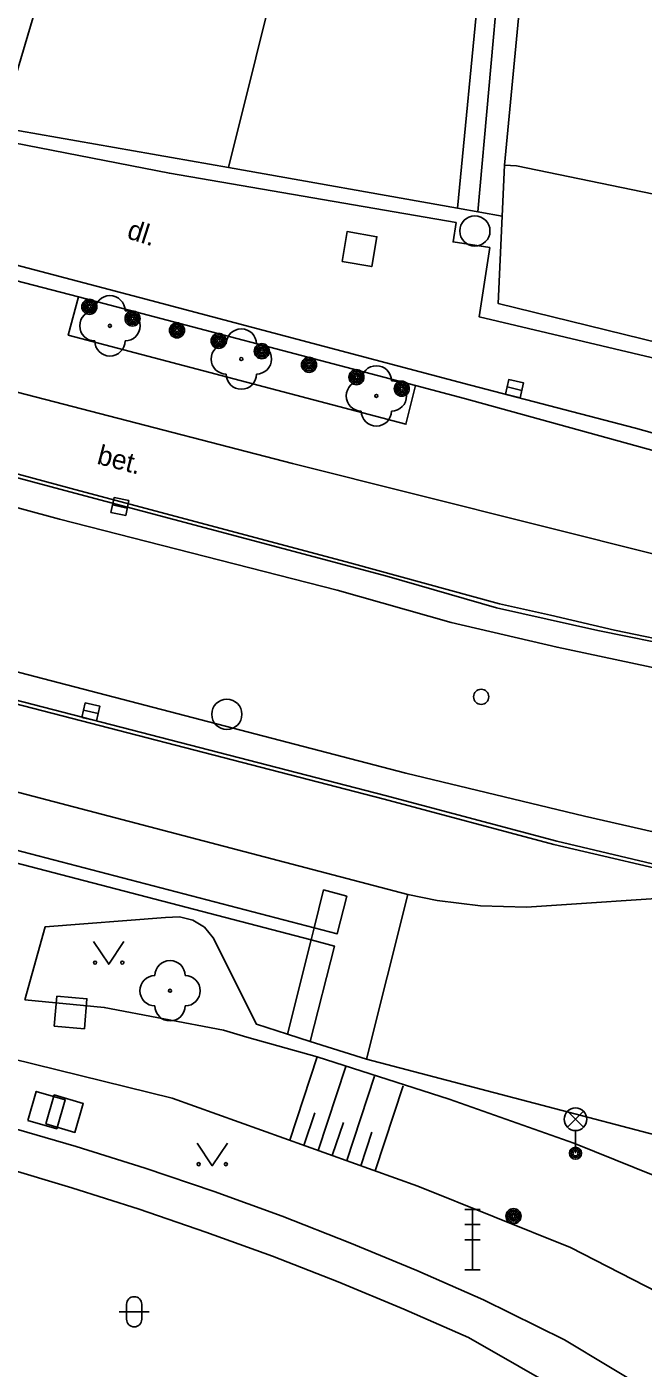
# Model space of a CAD drawing. Extents: x -600309 to -598967, y -1161267 to -1160292.
# Drawn here: x -599782.23 to -599761.83, y -1161227.14 to -1161182.74 of the extents above; entities that cross this region are included whole.
import ezdxf

# ---------------------------------------------------------------- set-up
doc = ezdxf.new("R2010")
doc.units = 0
for name, color, linetype in [('Level 10', 7, 'Continuous'), ('Level 11', 7, 'Continuous'), ('Level 13', 7, 'Continuous'), ('Level 14', 7, 'Continuous'), ('Level 15', 7, 'Continuous'), ('Level 22', 7, 'Continuous'), ('Level 25', 7, 'Continuous'), ('Level 26', 7, 'Continuous'), ('Level 27', 7, 'Continuous'), ('Level 28', 7, 'Continuous'), ('Level 33', 7, 'Continuous'), ('Level 36', 7, 'Continuous'), ('Level 40', 7, 'Continuous'), ('Level 5', 7, 'Continuous'), ('Level 51', 7, 'Continuous'), ('Level 7', 7, 'Continuous'), ('Level 8', 7, 'Continuous')]:
    doc.layers.add(name, color=color, linetype=linetype)

msp = doc.modelspace()

# ---------------------------------------------------------------- linework, layer by layer
at = {"layer": 'Level 10'}
for points in [[(-599748.1, -1161204), (-599761.2, -1161200.27), (-599773.44, -1161197.2), (-599794.4, -1161191.77), (-599796.23, -1161191.2199), (-599797.26, -1161191.17), (-599803.28, -1161191.38), (-599805.99, -1161190.96)], [(-599806.53, -1161201.85), (-599803.75, -1161202.6), (-599802.74, -1161202.78), (-599769.62, -1161211.46)], [(-599769.62, -1161211.46), (-599768.65, -1161211.6599), (-599767.21, -1161211.84), (-599765.69, -1161211.88), (-599760.07, -1161211.51)]]:
    msp.add_lwpolyline(points, dxfattribs=at)
at = {"layer": 'Level 11'}
for points in [[(-599817.03, -1161183.79), (-599816.51, -1161181.02), (-599811.69, -1161182.2), (-599811.04, -1161179.46), (-599804.82, -1161181.04), (-599797.7, -1161183), (-599797.4, -1161182.35), (-599791.19, -1161184.45), (-599782.9, -1161187.36), (-599782.6599, -1161186.58), (-599777.51, -1161187.59), (-599768.02, -1161189.2199), (-599768.12, -1161189.86), (-599766.9099, -1161190.05), (-599767.26, -1161192.34), (-599755.87, -1161195.04), (-599747.71, -1161196.9099), (-599738.4699, -1161198.57), (-599738.77, -1161201.71)], [(-599738.77, -1161201.71), (-599742.1, -1161201.38), (-599745.65, -1161200.67), (-599751.09, -1161199.11), (-599762.08, -1161196.03), (-599767.55, -1161194.6), (-599778.5, -1161191.7), (-599783.83, -1161190.3), (-599789.34, -1161188.85), (-599795.02, -1161187.46), (-599797.14, -1161187.2199), (-599799.08, -1161187.1599), (-599800.78, -1161187.23), (-599806.37, -1161186.93), (-599809.4, -1161186.37), (-599812.06, -1161185.59), (-599817.03, -1161183.79)], [(-599809.39, -1161186.87), (-599806.25, -1161187.4699), (-599801, -1161187.75), (-599798.43, -1161187.69), (-599796.4, -1161187.81), (-599794.44, -1161188.07), (-599780.52, -1161191.68)], [(-599745.42, -1161204.64), (-599746.28, -1161205.37), (-599751.85, -1161205.2199), (-599751.87, -1161205.39), (-599753.27, -1161205.29), (-599753.26, -1161205.1599), (-599756.2, -1161204.8), (-599760.68, -1161204.13), (-599764.68, -1161203.28), (-599768.19, -1161202.46), (-599771.96, -1161201.39), (-599781.15, -1161199.04), (-599803.88, -1161192.86), (-599806.8, -1161191.67), (-599806.4699, -1161190.89)], [(-599746.06, -1161204.5), (-599746.07, -1161204.61), (-599748.27, -1161204.57), (-599751.67, -1161204.51), (-599753.75, -1161204.31), (-599757.24, -1161203.86), (-599760.49, -1161203.3), (-599763.33, -1161202.7199), (-599766.68, -1161201.9699), (-599770.31, -1161200.93), (-599780.81, -1161198.14), (-599803.35, -1161192.1), (-599804.74, -1161191.6599), (-599806.4699, -1161190.89)], [(-599803.36, -1161191.94), (-599800.04, -1161192.82), (-599780.76, -1161198.03), (-599771.54, -1161200.49), (-599766.59, -1161201.84), (-599764.9, -1161202.2199), (-599762.78, -1161202.71), (-599760.43, -1161203.2), (-599757.14, -1161203.76), (-599755.7, -1161203.9699), (-599754.04, -1161204.17), (-599751.6599, -1161204.4), (-599748.24, -1161204.48)], [(-599769.36, -1161194.62), (-599769.68, -1161195.9), (-599780.86, -1161192.95), (-599780.52, -1161191.68)], [(-599780.52, -1161191.68), (-599769.36, -1161194.62)], [(-599769.36, -1161194.62), (-599767.74, -1161195.05), (-599744.31, -1161201.51)], [(-599816.82, -1161196.15), (-599816.54, -1161195.04), (-599801.79, -1161199.08), (-599769.68, -1161207.45), (-599763.77, -1161208.87), (-599757.34, -1161210.34), (-599757.56, -1161211.39)], [(-599816.82, -1161196.15), (-599802.09, -1161199.99), (-599770.37, -1161208.19), (-599764.69, -1161209.7), (-599757.56, -1161211.39)], [(-599814.67, -1161196.86), (-599770.4, -1161208.31), (-599764.79, -1161209.81), (-599759.96, -1161210.93)], [(-599787.3, -1161209.19), (-599787.2, -1161208.79), (-599772.7199, -1161212.57)], [(-599772.82, -1161212.96), (-599787.3, -1161209.19)], [(-599772.7199, -1161212.57), (-599772.4099, -1161211.31), (-599771.64, -1161211.52), (-599771.96, -1161212.77), (-599772.7199, -1161212.57)], [(-599770.99, -1161216.92), (-599769.62, -1161211.46)], [(-599773.6, -1161216.09), (-599774.63, -1161215.76), (-599776.06, -1161212.9), (-599776.35, -1161212.55), (-599776.74, -1161212.31), (-599777.18, -1161212.2), (-599777.64, -1161212.23), (-599781.62, -1161212.53), (-599782.3, -1161214.95)], [(-599772.7199, -1161212.57), (-599772.82, -1161212.96)], [(-599773.6, -1161216.09), (-599772.82, -1161212.96)], [(-599772.82, -1161212.96), (-599772.05, -1161213.17), (-599772.85, -1161216.33)], [(-599772.85, -1161216.33), (-599773.6, -1161216.09)], [(-599770.99, -1161216.92), (-599772.85, -1161216.33)], [(-599770.99, -1161216.92), (-599755.1758, -1161221.0671), (-599750.9699, -1161222.17), (-599747.86, -1161223.18), (-599744.9099, -1161224.43), (-599744.1338, -1161224.9522), (-599743.26, -1161225.54), (-599741.73, -1161227.03)], [(-599785.23, -1161218.51), (-599782.9099, -1161219.13), (-599780.6, -1161219.8), (-599778.31, -1161220.52), (-599776.03, -1161221.29), (-599773.78, -1161222.11), (-599771.54, -1161222.99), (-599769.32, -1161223.9099), (-599767.12, -1161224.88), (-599764.43, -1161226.21), (-599758.56, -1161229.74), (-599752.69, -1161234.04), (-599747.7531, -1161238.5453), (-599745.48, -1161240.62), (-599745.0152, -1161240.0802), (-599743.62, -1161238.46)]]:
    msp.add_lwpolyline(points, dxfattribs=at)
at = {"layer": 'Level 13'}
for points in [[(-599785.24, -1161219.88), (-599782.98, -1161220.5), (-599780.74, -1161221.17), (-599778.51, -1161221.88), (-599776.3, -1161222.64), (-599774.1, -1161223.44), (-599771.92, -1161224.29), (-599769.75, -1161225.19), (-599767.61, -1161226.13)], [(-599767.61, -1161226.13), (-599759.15, -1161230.9699)]]:
    msp.add_lwpolyline(points, dxfattribs=at)
at = {"layer": 'Level 14'}
for points in [[(-599782.3, -1161214.95), (-599779.67, -1161215.2), (-599775.7199, -1161215.96), (-599774.95, -1161216.19), (-599772.62, -1161216.84), (-599768.25, -1161218.24), (-599764.12, -1161219.7)], [(-599769.29, -1161221.12), (-599777.42, -1161218.2), (-599785.04, -1161216.33)], [(-599764.12, -1161219.7), (-599760.76, -1161221.05), (-599757.5, -1161222.61), (-599755.6301, -1161223.6608), (-599754.35, -1161224.38), (-599751.31, -1161226.35), (-599748.42, -1161228.52), (-599745.8017, -1161230.7767), (-599745.31, -1161231.2), (-599741.89, -1161233.98), (-599738.57, -1161236.9699)], [(-599769.29, -1161221.12), (-599764.24, -1161223.15), (-599760.95, -1161224.84), (-599757.75, -1161226.7), (-599754.65, -1161228.73), (-599754.0211, -1161229.1885), (-599751.6599, -1161230.9099), (-599749.718, -1161232.4933), (-599748.79, -1161233.25), (-599747.87, -1161234.06), (-599745.67, -1161236.1), (-599744.69, -1161236.95), (-599743.62, -1161238.46)]]:
    msp.add_lwpolyline(points, dxfattribs=at)
at = {"layer": 'Level 15'}
for points in [[(-599773.53, -1161219.6), (-599772.62, -1161216.84)], [(-599772.59, -1161219.94), (-599771.67, -1161217.1599)], [(-599771.64, -1161220.27), (-599770.7199, -1161217.48)], [(-599770.7, -1161220.61), (-599769.77, -1161217.8)], [(-599773.06, -1161219.77), (-599772.7, -1161218.69)], [(-599772.12, -1161220.1), (-599771.75, -1161219.01)], [(-599771.18, -1161220.44), (-599770.81, -1161219.33)]]:
    msp.add_lwpolyline(points, dxfattribs=at)
at = {"layer": 'Level 22'}
for centre in [(-599779.48, -1161192.64), (-599775.13, -1161193.74), (-599770.6599, -1161194.96), (-599777.49, -1161214.65)]:
    msp.add_circle(centre, 0.05, dxfattribs=at)
for centre, start, end in [((-599779.48, -1161192.14), 0, 180), ((-599779.98, -1161192.64), 90, 270), ((-599778.98, -1161192.64), 270, 90), ((-599775.13, -1161193.24), 0, 180), ((-599779.48, -1161193.14), 180, 0), ((-599775.63, -1161193.74), 90, 270), ((-599774.63, -1161193.74), 270, 90), ((-599770.6599, -1161194.46), 0, 180), ((-599775.13, -1161194.24), 180, 0), ((-599771.1599, -1161194.96), 90, 270), ((-599770.1599, -1161194.96), 270, 90), ((-599770.6599, -1161195.46), 180, 0), ((-599777.49, -1161214.15), 0, 180), ((-599777.99, -1161214.65), 90, 270), ((-599776.99, -1161214.65), 270, 90), ((-599777.49, -1161215.15), 180, 0)]:
    msp.add_arc(centre, 0.5, start, end, dxfattribs=at)
at = {"layer": 'Level 25'}
for centre, radius in [((-599780.1599, -1161192.01), 0.25), ((-599780.1599, -1161192.01), 0.2), ((-599780.1599, -1161192.01), 0.15), ((-599780.1599, -1161192.01), 0.1), ((-599780.1599, -1161192.01), 0.05), ((-599778.73, -1161192.4), 0.25), ((-599778.73, -1161192.4), 0.2), ((-599778.73, -1161192.4), 0.15), ((-599778.73, -1161192.4), 0.1), ((-599778.73, -1161192.4), 0.05), ((-599777.26, -1161192.79), 0.25), ((-599777.26, -1161192.79), 0.2), ((-599777.26, -1161192.79), 0.15), ((-599777.26, -1161192.79), 0.1), ((-599777.26, -1161192.79), 0.05), ((-599775.88, -1161193.14), 0.25), ((-599775.88, -1161193.14), 0.2), ((-599775.88, -1161193.14), 0.15), ((-599775.88, -1161193.14), 0.1), ((-599775.88, -1161193.14), 0.05), ((-599774.45, -1161193.48), 0.25), ((-599774.45, -1161193.48), 0.2), ((-599774.45, -1161193.48), 0.15), ((-599774.45, -1161193.48), 0.1), ((-599774.45, -1161193.48), 0.05), ((-599772.89, -1161193.93), 0.25), ((-599772.89, -1161193.93), 0.2), ((-599772.89, -1161193.93), 0.15), ((-599772.89, -1161193.93), 0.1), ((-599772.89, -1161193.93), 0.05), ((-599771.32, -1161194.34), 0.25), ((-599771.32, -1161194.34), 0.2), ((-599771.32, -1161194.34), 0.15), ((-599771.32, -1161194.34), 0.1), ((-599771.32, -1161194.34), 0.05), ((-599769.82, -1161194.7199), 0.25), ((-599769.82, -1161194.7199), 0.2), ((-599769.82, -1161194.7199), 0.15), ((-599769.82, -1161194.7199), 0.1), ((-599769.82, -1161194.7199), 0.05), ((-599766.12, -1161222.11), 0.25), ((-599766.12, -1161222.11), 0.2), ((-599766.12, -1161222.11), 0.15), ((-599766.12, -1161222.11), 0.1), ((-599766.12, -1161222.11), 0.05)]:
    msp.add_circle(centre, radius, dxfattribs=at)
at = {"layer": 'Level 26'}
for points in [[(-599771.7977, -1161190.5076), (-599770.8123, -1161190.6778), (-599770.6421, -1161189.6924), (-599771.6275, -1161189.5222)], [(-599781.3199, -1161215.8266), (-599780.3234, -1161215.9099), (-599780.2401, -1161214.9134), (-599781.2366, -1161214.8301)], [(-599782.1997, -1161218.9405), (-599781.2395, -1161219.2197), (-599780.9603, -1161218.2595), (-599781.9205, -1161217.9803)], [(-599781.5997, -1161219.0604), (-599780.6395, -1161219.3396), (-599780.3603, -1161218.3794), (-599781.3205, -1161218.1002)]]:
    msp.add_lwpolyline(points, close=True, dxfattribs=at)
at = {"layer": 'Level 27'}
for p, q in [((-599766.3337, -1161194.6639), (-599765.8463, -1161194.7759)), ((-599779.3948, -1161198.5692), (-599778.9052, -1161198.6708)), ((-599780.3538, -1161205.3647), (-599779.8662, -1161205.4753))]:
    msp.add_line(p, q, dxfattribs=at)
for points in [[(-599766.3896, -1161194.9076), (-599765.9023, -1161195.0195), (-599765.7904, -1161194.5322), (-599766.2777, -1161194.4203)], [(-599779.4456, -1161198.814), (-599778.956, -1161198.9156), (-599778.8544, -1161198.426), (-599779.344, -1161198.3244)], [(-599780.4091, -1161205.6086), (-599779.9214, -1161205.7191), (-599779.8109, -1161205.2314), (-599780.2986, -1161205.1209)]]:
    msp.add_lwpolyline(points, close=True, dxfattribs=at)
for centre in [(-599767.4, -1161189.5), (-599775.61, -1161205.5)]:
    msp.add_circle(centre, 0.5, dxfattribs=at)
at = {"layer": 'Level 28'}
msp.add_circle((-599767.19, -1161204.92), 0.25, dxfattribs=at)
at = {"layer": 'Level 33'}
for p, q in [((-599764.335, -1161219.17), (-599763.805, -1161218.64)), ((-599764.335, -1161218.64), (-599763.805, -1161219.17)), ((-599764.07, -1161219.28), (-599764.07, -1161220.03)), ((-599767.73, -1161221.89), (-599767.23, -1161221.89)), ((-599767.48, -1161223.89), (-599767.48, -1161221.89)), ((-599767.73, -1161222.39), (-599767.23, -1161222.39)), ((-599767.73, -1161222.89), (-599767.23, -1161222.89)), ((-599767.73, -1161223.89), (-599767.23, -1161223.89))]:
    msp.add_line(p, q, dxfattribs=at)
for centre, radius in [((-599764.07, -1161218.905), 0.375), ((-599764.07, -1161220.03), 0.2), ((-599764.07, -1161220.03), 0.1445), ((-599764.07, -1161220.03), 0.0876)]:
    msp.add_circle(centre, radius, dxfattribs=at)
at = {"layer": 'Level 36'}
for p, q in [((-599779.176, -1161225.276), (-599778.176, -1161225.276)), ((-599778.926, -1161225.026), (-599778.926, -1161225.526)), ((-599778.426, -1161225.026), (-599778.426, -1161225.526))]:
    msp.add_line(p, q, dxfattribs=at)
for points in [[(-599780.02, -1161213.02), (-599779.52, -1161213.77), (-599779.02, -1161213.02)], [(-599776.59, -1161219.69), (-599776.09, -1161220.44), (-599775.59, -1161219.69)]]:
    msp.add_lwpolyline(points, dxfattribs=at)
for centre in [(-599779.9702, -1161213.7198), (-599779.0708, -1161213.7198), (-599776.5402, -1161220.3898), (-599775.6408, -1161220.3898)]:
    msp.add_circle(centre, 0.05, dxfattribs=at)
for centre, start, end in [((-599778.6757, -1161225.0263), 0, 180), ((-599778.6757, -1161225.5263), 180, 0)]:
    msp.add_arc(centre, 0.25, start, end, dxfattribs=at)
at = {"layer": 'Level 5'}
for points in [[(-599775.55, -1161187.4), (-599771.95, -1161172.9099)], [(-599766.54, -1161173.9), (-599767.98, -1161188.75)], [(-599766.42, -1161187.32), (-599765.33, -1161175.85)], [(-599780.35, -1161176.79), (-599783.1, -1161186.07)], [(-599775.55, -1161187.4), (-599783.1, -1161186.07)], [(-599767.98, -1161188.75), (-599775.55, -1161187.4)], [(-599766.02, -1161187.34), (-599766.42, -1161187.32)], [(-599738.65, -1161192.99), (-599766.02, -1161187.34)]]:
    msp.add_lwpolyline(points, dxfattribs=at)
at = {"layer": 'Level 51'}
msp.add_lwpolyline([(-599767.3, -1161188.87), (-599763.3, -1161144.19)], dxfattribs=at)
at = {"layer": 'Level 7'}
for points in [[(-599766.5, -1161189.01), (-599766.42, -1161187.32)], [(-599754.71, -1161194.82), (-599766.63, -1161191.9), (-599766.5, -1161189.01)]]:
    msp.add_lwpolyline(points, dxfattribs=at)
at = {"layer": 'Level 8'}
msp.add_lwpolyline([(-599767.98, -1161188.75), (-599766.5, -1161189.01)], dxfattribs=at)

# ---------------------------------------------------------------- texts
at = {"layer": 'Level 40'}
for s, rotation, p in [('dl.', 342.12, (-599778.95, -1161189.73)), ('bet. ', 345.41, (-599779.94, -1161197.2))]:
    msp.add_text(s, height=0.65, rotation=rotation, dxfattribs=at).set_placement(p)

doc.saveas('drawing.dxf')
